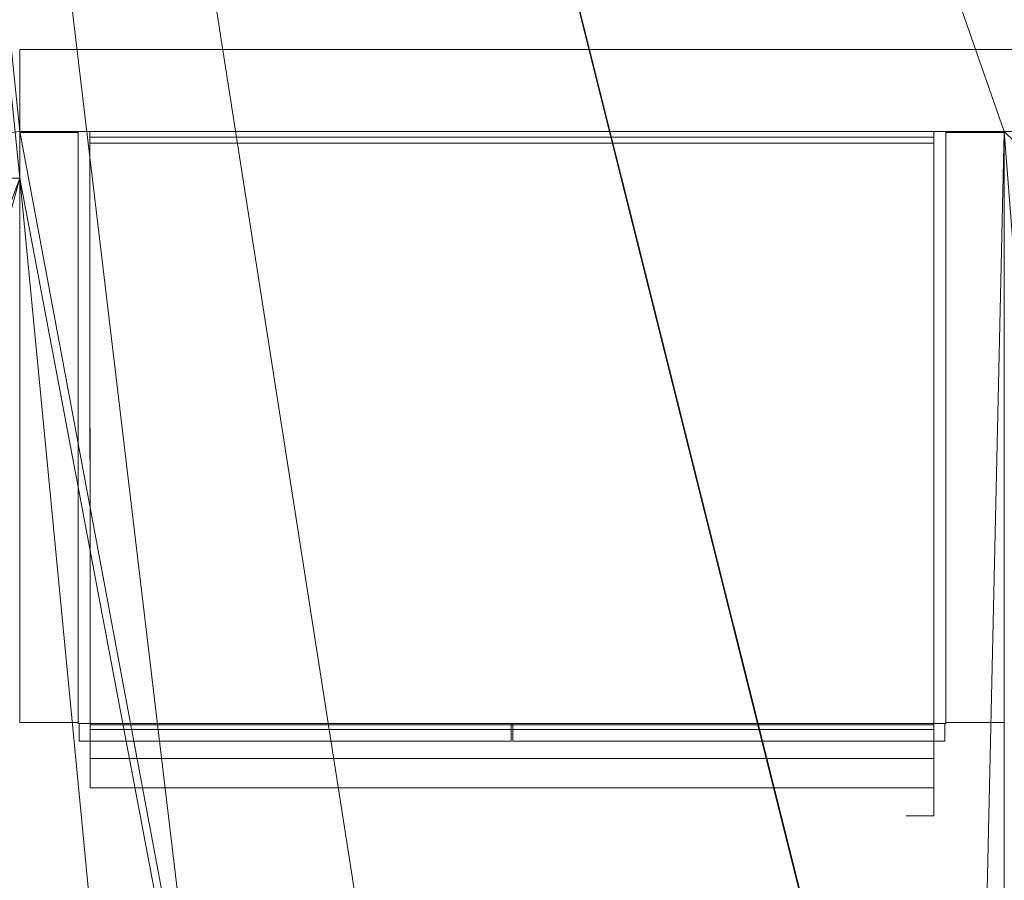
# Model space of a CAD drawing. Header units: inches. Extents: x -263 to 528, y -1 to 602.
# Tile 533 of 656: x 113 to 155, y 366 to 402. Entities that reach past the tile are written whole.
import ezdxf

# ---------------------------------------------------------------- set-up
doc = ezdxf.new("R2010")
doc.units = ezdxf.units.IN
doc.header["$MEASUREMENT"] = 0
for name, color, linetype in [('Twindo - Casework', 7, 'Continuous'), ('Twindo - Equipment', 7, 'Continuous'), ('Twindo - Slabs', 7, 'Continuous'), ('Twindo - Walls', 7, 'Continuous')]:
    doc.layers.add(name, color=color, linetype=linetype)

# ---------------------------------------------------------------- blocks, each defined once
blk = doc.blocks.new('Slab_D0BD3B49-249D-4DA8-80D4-D821BCE50D6B', base_point=(-249.5, 387))
at = {"layer": 'Twindo - Slabs', "lineweight": 0}
mesh = blk.add_polyface(dxfattribs=at)
corners = [(-192, 387), (-249.5, 387), (-249.5, 387, -6), (-192, 387, -6), (-89.75, 579.5), (-249.5, 579.5), (-192, 134.5), (-132, 134.5), (-132, 124.5), (10, 124.5), (10, 13.75), (161.5, 13.75), (161.5, 6.5), (252, 6.5), (252, 14), (415.5, 14), (415.5, 322.5), (222.5, 322.5), (222.5, 357.5), (-4, 357.5), (-4, 413), (101.5, 413), (101.5, 553.5), (-89.75, 553.5), (-249.5, 579.5, -6), (-192, 134.5, -6), (-89.75, 579.5, -6), (-89.75, 553.5, -6), (101.5, 553.5, -6), (101.5, 413, -6), (-4, 413, -6), (-4, 357.5, -6), (222.5, 357.5, -6), (222.5, 322.5, -6), (415.5, 322.5, -6), (415.5, 14, -6), (252, 14, -6), (252, 6.5, -6), (161.5, 6.5, -6), (161.5, 13.75, -6), (10, 13.75, -6), (10, 124.5, -6), (-132, 124.5, -6), (-132, 134.5, -6)]
mesh.append_faces([[corners[k] for k in face] for face in [(0, 1, 2, 3), (1, 5, 24, 2), (6, 0, 3, 25), (5, 4, 26, 24), (7, 6, 25, 43), (8, 7, 43, 42), (9, 8, 42, 41), (10, 9, 41, 40), (11, 10, 40, 39), (12, 11, 39, 38), (13, 12, 38, 37), (14, 13, 37, 36), (15, 14, 36, 35), (16, 15, 35, 34), (17, 16, 34, 33), (18, 17, 33, 32), (19, 18, 32, 31), (20, 19, 31, 30), (21, 20, 30, 29), (22, 21, 29, 28), (23, 22, 28, 27), (4, 23, 27, 26)]], dxfattribs={"color": 254})
mesh.append_faces([[corners[k] for k in face] for face in [(22, 20, 21), (16, 14, 15)]], dxfattribs={"vtx0": -1, "color": 254})
mesh.append_faces([[corners[k] for k in face] for face in [(28, 30, 27), (34, 36, 33)]], dxfattribs={"vtx0": -1, "vtx1": -1, "color": 254})
mesh.append_faces([[corners[k] for k in face] for face in [(4, 0, 7), (19, 23, 8), (19, 9, 11), (43, 3, 26), (42, 27, 31), (39, 41, 31)]], dxfattribs={"vtx0": -1, "vtx1": -1, "vtx2": -1, "color": 254})
mesh.append_faces([[corners[k] for k in face] for face in [(23, 7, 8), (19, 8, 9), (17, 11, 12), (17, 12, 13), (17, 13, 14), (3, 24, 26), (43, 26, 27), (39, 31, 32), (39, 32, 33)]], dxfattribs={"vtx0": -1, "vtx2": -1, "color": 254})
mesh.append_faces([[corners[k] for k in face] for face in [(29, 30, 28), (35, 36, 34)]], dxfattribs={"vtx1": -1, "color": 254})
mesh.append_faces([[corners[k] for k in face] for face in [(4, 5, 0), (23, 4, 7), (19, 20, 23), (22, 23, 20), (18, 19, 11), (17, 18, 11), (16, 17, 14), (42, 43, 27), (30, 31, 27), (41, 42, 31), (38, 39, 33), (37, 38, 33), (36, 37, 33)]], dxfattribs={"vtx1": -1, "vtx2": -1, "color": 254})
mesh.append_faces([[corners[k] for k in face] for face in [(5, 1, 0), (0, 6, 7), (9, 10, 11), (3, 2, 24), (43, 25, 3), (39, 40, 41)]], dxfattribs={"vtx2": -1, "color": 254})
blk = doc.blocks.new('Slab_C16FED3F-F51D-4887-95C2-45D370958F54', base_point=(-255.75, 595))
at = {"layer": 'Twindo - Slabs', "lineweight": 0}
mesh = blk.add_polyface(dxfattribs=at)
corners = [(95.5, 568, 128), (95.5, 570, 128), (-75.75, 570, 128), (-75.75, 595, 128), (-255.75, 595, 128), (-255.75, 379, 128), (-198, 379, 128), (-198, 134.5, 128), (-136, 134.5, 128), (-136, 110.5, 128), (6.5, 110.5, 128), (6.5, 6.5, 128), (315.5, 6.5, 128), (315.5, 8, 128), (378.5, 8, 128), (378.5, 6.5, 128), (523, 6.5, 128), (523, 132.25, 128), (421.5, 132.25, 128), (421.5, 333, 128), (239, 333, 128), (239, 391.501, 128), (240, 391.501, 128), (240, 457, 128), (237, 457, 128), (237, 568, 128), (201, 127.5, 128), (201, 128.125, 128), (244.5, 128.125, 128), (244.5, 127.5, 128), (244.5, 15, 128), (161.5, 15, 128), (161.5, 146.5, 128), (200.935, 146.5, 128), (200.997, 146.5, 128), (200.997, 128.5, 128), (95.5, 568, 101), (95.5, 570, 101), (-75.75, 570, 101), (-75.75, 595, 101), (-255.75, 595, 101), (-255.75, 379, 101), (-198, 379, 101), (-198, 134.5, 101), (-136, 134.5, 101), (-136, 110.5, 101), (6.5, 110.5, 101), (6.5, 6.5, 101), (315.5, 6.5, 101), (315.5, 8, 101), (378.5, 8, 101), (378.5, 6.5, 101), (523, 6.5, 101), (523, 132.25, 101), (421.5, 132.25, 101), (421.5, 333, 101), (239, 333, 101), (239, 391.501, 101), (240, 391.501, 101), (240, 457, 101), (237, 457, 101), (237, 568, 101), (201, 127.5, 120), (201, 128, 120), (201, 128.125, 120), (244.5, 128.125, 120), (244.5, 128, 120), (244.5, 127.5, 120), (244.5, 127.5, 101), (244.5, 15, 101), (161.5, 15, 101), (161.5, 146.5, 101), (200.935, 146.5, 101), (200.997, 146.5, 101), (200.997, 128.5, 114.5), (201, 127.5, 101)]
mesh.append_faces([[corners[k] for k in face] for face in [(36, 37, 1, 0), (37, 38, 2, 1), (38, 39, 3, 2), (39, 40, 4, 3), (40, 41, 5, 4), (41, 42, 6, 5), (42, 43, 7, 6), (43, 44, 8, 7), (44, 45, 9, 8), (45, 46, 10, 9), (46, 47, 11, 10), (47, 48, 12, 11), (48, 49, 13, 12), (49, 50, 14, 13), (50, 51, 15, 14), (51, 52, 16, 15), (52, 53, 17, 16), (53, 54, 18, 17), (54, 55, 19, 18), (55, 56, 20, 19), (56, 57, 21, 20), (57, 58, 22, 21), (58, 59, 23, 22), (59, 60, 24, 23), (60, 61, 25, 24), (61, 36, 0, 25), (28, 27, 64, 65), (69, 70, 31, 30), (70, 71, 32, 31), (33, 32, 71, 72), (33, 72, 73, 34), (34, 73, 74, 35), (62, 67, 66, 63), (65, 64, 63, 66), (67, 62, 75, 68), (72, 74, 73)]], dxfattribs={"color": 254})
mesh.append_faces([[corners[k] for k in face] for face in [(23, 21, 22), (27, 63, 64), (29, 66, 67), (29, 69, 30), (75, 74, 72), (52, 54, 53)]], dxfattribs={"vtx0": -1, "color": 254})
mesh.append_faces([[corners[k] for k in face] for face in [(16, 18, 15), (59, 57, 60)]], dxfattribs={"vtx0": -1, "vtx1": -1, "color": 254})
mesh.append_faces([[corners[k] for k in face] for face in [(3, 6, 8), (31, 0, 11), (0, 32, 34), (24, 34, 27), (20, 24, 27), (28, 30, 12), (20, 28, 13), (75, 26, 74), (44, 42, 39), (47, 36, 70), (75, 60, 56), (49, 68, 56)]], dxfattribs={"vtx0": -1, "vtx1": -1, "vtx2": -1, "color": 254})
mesh.append_faces([[corners[k] for k in face] for face in [(2, 8, 9), (2, 9, 10), (0, 10, 11), (20, 27, 28), (30, 11, 12), (28, 12, 13), (20, 13, 14), (18, 14, 15), (42, 40, 39), (44, 39, 38), (46, 38, 37), (46, 37, 36), (72, 36, 61), (75, 61, 60), (47, 70, 69), (49, 69, 68), (50, 56, 55), (50, 55, 54)]], dxfattribs={"vtx0": -1, "vtx2": -1, "color": 254})
mesh.append_faces([[corners[k] for k in face] for face in [(17, 18, 16), (58, 57, 59)]], dxfattribs={"vtx1": -1, "color": 254})
mesh.append_faces([[corners[k] for k in face] for face in [(3, 4, 6), (2, 3, 8), (1, 2, 10), (0, 1, 10), (31, 32, 0), (25, 0, 34), (24, 25, 34), (20, 21, 24), (23, 24, 21), (30, 31, 11), (19, 20, 14), (18, 19, 14), (45, 44, 38), (46, 45, 38), (47, 46, 36), (71, 70, 36), (72, 71, 36), (75, 72, 61), (57, 56, 60), (68, 75, 56), (48, 47, 69), (49, 48, 69), (50, 49, 56), (51, 50, 54), (52, 51, 54)]], dxfattribs={"vtx1": -1, "vtx2": -1, "color": 254})
mesh.append_faces([[corners[k] for k in face] for face in [(4, 5, 6), (6, 7, 8), (26, 35, 74), (42, 41, 40), (44, 43, 42)]], dxfattribs={"vtx2": -1, "color": 254})
mesh.append_faces([[corners[k] for k in face] for face in [(27, 26, 62, 63), (29, 28, 65, 66), (29, 67, 68, 69)]], dxfattribs={"vtx3": -1, "color": 254})
blk = doc.blocks.new('Wall_48C69E06-622C-48E3-AC7F-C197FF9CC845', base_point=(113, 401.001))
at = {"layer": 'Twindo - Walls', "lineweight": 0}
mesh = blk.add_polyface(dxfattribs=at)
corners = [(113, 397.501, 128), (113, 401.001, 128), (165.437, 401.001, 128), (165.437, 397.501, 128), (113, 397.501, 248), (113, 401.001, 248), (165.437, 401.001, 248), (165.437, 397.501, 248)]
mesh.append_faces([[corners[k] for k in face] for face in [(0, 1, 2, 3), (4, 5, 1, 0), (1, 5, 6, 2), (7, 3, 2, 6), (4, 0, 3, 7), (5, 4, 7, 6)]], dxfattribs={"color": 254})
blk = doc.blocks.new('Slab_A3746481-2909-4108-A365-6002FE2AB3C6', base_point=(95.5, 568))
at = {"layer": 'Twindo - Slabs', "lineweight": 0}
mesh = blk.add_polyface(dxfattribs=at)
corners = [(95.5, 568, 254), (95.5, 568, 248), (95.5, 395.501, 248), (95.5, 395.501, 254), (237, 568, 254), (237, 568, 248), (237, 457, 248), (240, 457, 248), (240, 391.501, 248), (239, 391.501, 248), (239, 192.5, 248), (421.5, 192.5, 248), (421.5, 132.25, 248), (523, 132.25, 248), (523, 6.5, 248), (378.5, 6.5, 248), (378.5, 8, 248), (315.5, 8, 248), (315.5, 6.5, 248), (150.5, 6.5, 248), (150.5, 197, 248), (155, 197, 248), (155, 397.501, 248), (113, 397.501, 248), (113, 395.501, 248), (201, 383.001, 248), (170, 383.001, 248), (170, 205.5, 248), (201, 205.5, 248), (378.6, 174.5, 248), (261.6, 174.5, 248), (261.6, 108.5, 248), (342.106, 108.5, 248), (378.6, 144.994, 248), (113, 395.501, 254), (113, 397.501, 254), (155, 397.501, 254), (155, 197, 254), (150.5, 197, 254), (150.5, 6.5, 254), (315.5, 6.5, 254), (315.5, 8, 254), (378.5, 8, 254), (378.5, 6.5, 254), (523, 6.5, 254), (523, 132.25, 254), (421.5, 132.25, 254), (421.5, 192.5, 254), (239, 192.5, 254), (239, 391.501, 254), (240, 391.501, 254), (240, 457, 254), (237, 457, 254), (170, 205.5, 254), (170, 383.001, 254), (201, 383.001, 254), (201, 205.5, 254), (261.6, 108.5, 254), (261.6, 174.5, 254), (378.6, 174.5, 254), (378.6, 144.994, 254), (342.106, 108.5, 254)]
mesh.append_faces([[corners[k] for k in face] for face in [(0, 1, 2, 3), (4, 5, 1, 0), (3, 2, 24, 34), (52, 6, 5, 4), (51, 7, 6, 52), (50, 8, 7, 51), (49, 9, 8, 50), (48, 10, 9, 49), (47, 11, 10, 48), (46, 12, 11, 47), (45, 13, 12, 46), (44, 14, 13, 45), (43, 15, 14, 44), (42, 16, 15, 43), (41, 17, 16, 42), (40, 18, 17, 41), (39, 19, 18, 40), (38, 20, 19, 39), (37, 21, 20, 38), (36, 22, 21, 37), (35, 23, 22, 36), (34, 24, 23, 35), (54, 26, 25, 55), (53, 27, 26, 54), (56, 28, 27, 53), (55, 25, 28, 56), (58, 30, 29, 59), (57, 31, 30, 58), (61, 32, 31, 57), (60, 33, 32, 61), (59, 29, 33, 60)]], dxfattribs={"color": 254})
mesh.append_faces([[corners[k] for k in face] for face in [(14, 12, 13), (51, 49, 50)]], dxfattribs={"vtx0": -1, "color": 254})
mesh.append_faces([[corners[k] for k in face] for face in [(7, 9, 6), (44, 46, 43)]], dxfattribs={"vtx0": -1, "vtx1": -1, "color": 254})
mesh.append_faces([[corners[k] for k in face] for face in [(19, 21, 27), (26, 22, 1), (28, 6, 10), (19, 28, 10), (19, 10, 31), (15, 33, 12), (0, 36, 54), (53, 37, 39), (48, 52, 56), (48, 56, 39), (57, 48, 39), (46, 60, 43)]], dxfattribs={"vtx0": -1, "vtx1": -1, "vtx2": -1, "color": 254})
mesh.append_faces([[corners[k] for k in face] for face in [(23, 2, 1), (26, 21, 22), (19, 27, 28), (25, 1, 5), (28, 5, 6), (17, 31, 32), (16, 32, 33), (29, 10, 11), (33, 11, 12), (0, 34, 35), (0, 35, 36), (53, 36, 37), (0, 54, 55), (52, 55, 56), (57, 39, 40), (57, 40, 41), (61, 41, 42), (48, 58, 59), (60, 42, 43), (46, 59, 60)]], dxfattribs={"vtx0": -1, "vtx2": -1, "color": 254})
mesh.append_faces([[corners[k] for k in face] for face in [(8, 9, 7), (45, 46, 44)]], dxfattribs={"vtx1": -1, "color": 254})
mesh.append_faces([[corners[k] for k in face] for face in [(22, 23, 1), (26, 27, 21), (25, 26, 1), (28, 25, 5), (9, 10, 6), (30, 31, 10), (18, 19, 31), (17, 18, 31), (16, 17, 32), (15, 16, 33), (29, 30, 10), (33, 29, 11), (14, 15, 12), (53, 54, 36), (56, 53, 39), (4, 0, 55), (52, 4, 55), (48, 49, 52), (51, 52, 49), (57, 58, 48), (61, 57, 41), (60, 61, 42), (47, 48, 59), (46, 47, 59)]], dxfattribs={"vtx1": -1, "vtx2": -1, "color": 254})
mesh.append_faces([[corners[k] for k in face] for face in [(23, 24, 2), (19, 20, 21), (0, 3, 34), (37, 38, 39)]], dxfattribs={"vtx2": -1, "color": 254})
blk = doc.blocks.new('Slab_ED5BE3F0-089E-41BE-87EB-5EA2DDB2F362', base_point=(-198, 134.5))
at = {"layer": 'Twindo - Slabs', "lineweight": 0}
mesh = blk.add_polyface(dxfattribs=at)
corners = [(-198, 134.5, 254), (-198, 134.5, 246.5), (-136, 134.5, 246.5), (-136, 134.5, 254), (-198, 379, 254), (-198, 379, 246.5), (-75.75, 379, 246.5), (-75.75, 378, 246.5), (-9, 378, 246.5), (-9, 395.501, 246.5), (113, 395.501, 246.5), (113, 397.501, 246.5), (155, 397.501, 246.5), (155, 197, 246.5), (150.5, 197, 246.5), (150.5, 6.5, 246.5), (6.5, 6.5, 246.5), (6.5, 110.5, 246.5), (-136, 110.5, 246.5), (-136, 110.5, 254), (6.5, 110.5, 254), (6.5, 6.5, 254), (150.5, 6.5, 254), (150.5, 197, 254), (155, 197, 254), (155, 397.501, 254), (113, 397.501, 254), (113, 395.501, 254), (-9, 395.501, 254), (-9, 378, 254), (-75.75, 378, 254), (-75.75, 379, 254)]
mesh.append_faces([[corners[k] for k in face] for face in [(0, 1, 2, 3), (4, 5, 1, 0), (3, 2, 18, 19), (31, 6, 5, 4), (30, 7, 6, 31), (29, 8, 7, 30), (28, 9, 8, 29), (27, 10, 9, 28), (26, 11, 10, 27), (25, 12, 11, 26), (24, 13, 12, 25), (23, 14, 13, 24), (22, 15, 14, 23), (21, 16, 15, 22), (20, 17, 16, 21), (19, 18, 17, 20)]], dxfattribs={"color": 254})
mesh.append_faces([[corners[k] for k in face] for face in [(25, 23, 24)]], dxfattribs={"vtx0": -1, "color": 254})
mesh.append_faces([[corners[k] for k in face] for face in [(12, 14, 11)]], dxfattribs={"vtx0": -1, "vtx1": -1, "color": 254})
mesh.append_faces([[corners[k] for k in face] for face in [(2, 5, 6), (2, 6, 7), (18, 7, 8), (17, 8, 9), (17, 9, 10), (14, 10, 11), (30, 3, 19), (29, 19, 20), (27, 20, 21), (27, 21, 22), (27, 22, 23)]], dxfattribs={"vtx0": -1, "vtx2": -1, "color": 254})
mesh.append_faces([[corners[k] for k in face] for face in [(13, 14, 12)]], dxfattribs={"vtx1": -1, "color": 254})
mesh.append_faces([[corners[k] for k in face] for face in [(18, 2, 7), (17, 18, 8), (16, 17, 10), (15, 16, 10), (14, 15, 10), (31, 4, 3), (30, 31, 3), (29, 30, 19), (28, 29, 20), (27, 28, 20), (26, 27, 23), (25, 26, 23)]], dxfattribs={"vtx1": -1, "vtx2": -1, "color": 254})
mesh.append_faces([[corners[k] for k in face] for face in [(2, 1, 5), (4, 0, 3)]], dxfattribs={"vtx2": -1, "color": 254})
blk = doc.blocks.new('Object_9C089A00-6FEC-4728-8F67-C2A658B9B1E8')
at = {"layer": 'Twindo - Casework', "lineweight": 0}
mesh = blk.add_polyface(dxfattribs=at)
corners = [(115.499, 397.462, 128.039), (115.5, 372.291, 128.039), (113, 372.291, 128.039), (112.999, 397.462, 128.039), (115.5, 372.291, 223.961), (113, 372.291, 223.961), (115.499, 397.462, 223.961), (112.999, 397.462, 223.961)]
mesh.append_faces([[corners[k] for k in face] for face in [(0, 1, 2, 3), (1, 4, 5, 2), (4, 6, 7, 5), (6, 0, 3, 7), (0, 6, 4, 1), (3, 2, 5, 7)]], dxfattribs={"color": 7})
mesh = blk.add_polyface(dxfattribs=at)
corners = [(116, 372.252, 223.5), (152, 372.252, 223.5), (152, 372.252, 224), (116, 372.252, 224), (151.999, 397.502, 223.5), (151.999, 397.502, 224), (115.999, 397.502, 223.5), (115.999, 397.502, 224), (115.499, 397.502, 128), (115.5, 372.252, 128), (115.5, 372.252, 224), (115.499, 397.502, 224), (116, 372.252, 128), (116, 372.252, 224), (115.999, 397.502, 128), (115.999, 397.502, 224), (152.5, 372.252, 128), (152.499, 397.502, 128), (152.499, 397.502, 224), (152.5, 372.252, 224), (151.999, 397.502, 128), (151.999, 397.502, 224), (152, 372.252, 128), (152, 372.252, 224), (151.999, 397.252, 128.5), (115.999, 397.252, 128.5), (115.999, 397.252, 223.5), (151.999, 397.252, 223.5), (115.999, 397.002, 128.5), (115.999, 397.002, 223.5), (151.999, 397.002, 128.5), (151.999, 397.002, 223.5)]
mesh.append_faces([[corners[k] for k in face] for face in [(0, 1, 2, 3), (1, 4, 5, 2), (4, 6, 7, 5), (6, 0, 3, 7), (0, 6, 4, 1), (3, 2, 5, 7), (8, 9, 10, 11), (9, 12, 13, 10), (12, 14, 15, 13), (14, 8, 11, 15), (8, 14, 12, 9), (11, 10, 13, 15), (16, 17, 18, 19), (17, 20, 21, 18), (20, 22, 23, 21), (22, 16, 19, 23), (16, 22, 20, 17), (19, 18, 21, 23), (24, 25, 26, 27), (25, 28, 29, 26), (28, 30, 31, 29), (30, 24, 27, 31), (24, 30, 28, 25), (27, 26, 29, 31)]], dxfattribs={"color": 7})
mesh = blk.add_polyface(dxfattribs=at)
corners = [(116, 372.252, 128), (152, 372.252, 128), (152, 372.252, 128.5), (116, 372.252, 128.5), (151.999, 397.502, 128), (151.999, 397.502, 128.5), (115.999, 397.502, 128), (115.999, 397.502, 128.5)]
mesh.append_faces([[corners[k] for k in face] for face in [(0, 1, 2, 3), (1, 4, 5, 2), (4, 6, 7, 5), (6, 0, 3, 7), (0, 6, 4, 1), (3, 2, 5, 7)]], dxfattribs={"color": 7})
mesh = blk.add_polyface(dxfattribs=at)
corners = [(152.5, 372.291, 128.039), (152.499, 397.462, 128.039), (154.999, 397.462, 128.039), (155, 372.291, 128.039), (152.499, 397.462, 223.961), (154.999, 397.462, 223.961), (152.5, 372.291, 223.961), (155, 372.291, 223.961)]
mesh.append_faces([[corners[k] for k in face] for face in [(0, 1, 2, 3), (1, 4, 5, 2), (4, 6, 7, 5), (6, 0, 3, 7), (0, 6, 4, 1), (3, 2, 5, 7)]], dxfattribs={"color": 7})
mesh = blk.add_polyface(dxfattribs=at)
corners = [(116, 372.252, 199.75), (152, 372.252, 199.75), (152, 372.252, 200.25), (116, 372.252, 200.25), (151.999, 397.002, 199.75), (151.999, 397.002, 200.25), (115.999, 397.002, 199.75), (115.999, 397.002, 200.25)]
mesh.append_faces([[corners[k] for k in face] for face in [(0, 1, 2, 3), (1, 4, 5, 2), (4, 6, 7, 5), (6, 0, 3, 7), (0, 6, 4, 1), (3, 2, 5, 7)]], dxfattribs={"color": 7})
mesh = blk.add_polyface(dxfattribs=at)
corners = [(115.539, 372.252, 200.039), (133.96, 372.252, 200.039), (133.96, 371.502, 200.039), (115.539, 371.502, 200.039), (133.96, 372.252, 223.961), (133.96, 371.502, 223.961), (115.539, 372.252, 223.961), (115.539, 371.502, 223.961)]
mesh.append_faces([[corners[k] for k in face] for face in [(0, 1, 2, 3), (1, 4, 5, 2), (4, 6, 7, 5), (6, 0, 3, 7), (0, 6, 4, 1), (3, 2, 5, 7)]], dxfattribs={"color": 7})
mesh = blk.add_polyface(dxfattribs=at)
corners = [(152.46, 372.252, 200.039), (152.46, 371.502, 200.039), (134.039, 371.502, 200.039), (134.039, 372.252, 200.039), (134.039, 371.502, 223.961), (134.039, 372.252, 223.961), (152.46, 371.502, 223.961), (152.46, 372.252, 223.961)]
mesh.append_faces([[corners[k] for k in face] for face in [(0, 1, 2, 3), (3, 2, 4, 5), (5, 4, 6, 7), (7, 6, 1, 0), (0, 3, 5, 7), (1, 6, 4, 2)]], dxfattribs={"color": 7})
blk = doc.blocks.new('Object_A31FA9EB-5C3D-43E7-80E4-261CB0FC9B6C')
at = {"layer": 'Twindo - Equipment', "lineweight": 0}
mesh = blk.add_polyface(dxfattribs=at)
corners = [(116, 369.502, 197.016), (152, 369.502, 197.016), (152, 369.502, 198), (116, 369.502, 198), (151.999, 397.502, 197.016), (151.999, 397.502, 198), (115.999, 397.502, 197.016), (115.999, 397.502, 198)]
mesh.append_faces([[corners[k] for k in face] for face in [(0, 1, 2, 3), (1, 4, 5, 2), (4, 6, 7, 5), (6, 0, 3, 7), (0, 6, 4, 1), (3, 2, 5, 7)]], dxfattribs={"color": 9})
mesh = blk.add_polyface(dxfattribs=at)
corners = [(116, 372.198, 128), (152, 372.198, 128), (152, 372.198, 197.016), (116, 372.198, 197.016), (151.999, 397.502, 128), (151.999, 397.502, 197.016), (115.999, 397.502, 128), (115.999, 397.502, 197.016), (116, 370.752, 128), (152, 370.752, 128), (152, 370.752, 131.5), (116, 370.752, 131.5), (152, 372.002, 128), (152, 372.002, 131.5), (116, 372.002, 128), (116, 372.002, 131.5), (116, 372.002, 131.5), (152, 372.002, 131.5), (152, 369.502, 131.5), (116, 369.502, 131.5), (152, 372.002, 180.799), (152, 369.502, 180.799), (116, 372.002, 180.799), (116, 369.502, 180.799), (116, 372.002, 180.996), (152, 372.002, 180.996), (152, 369.502, 180.996), (116, 369.502, 180.996), (152, 372.002, 196.996), (152, 369.502, 196.996), (116, 372.002, 196.996), (116, 369.502, 196.996)]
mesh.append_faces([[corners[k] for k in face] for face in [(0, 1, 2, 3), (1, 4, 5, 2), (4, 6, 7, 5), (6, 0, 3, 7), (0, 6, 4, 1), (3, 2, 5, 7), (16, 17, 18, 19), (17, 20, 21, 18), (20, 22, 23, 21), (22, 16, 19, 23), (16, 22, 20, 17), (19, 18, 21, 23), (24, 25, 26, 27), (25, 28, 29, 26), (28, 30, 31, 29), (30, 24, 27, 31), (24, 30, 28, 25), (27, 26, 29, 31)]], dxfattribs={"color": 9})
mesh.append_faces([[corners[k] for k in face] for face in [(8, 9, 10, 11), (9, 12, 13, 10), (12, 14, 15, 13), (14, 8, 11, 15), (8, 14, 12, 9), (11, 10, 13, 15)]], dxfattribs={"color": 252})
mesh = blk.add_polyface(dxfattribs=at)
corners = [(152, 368.321, 172.799), (152, 368.321, 180.799), (152, 369.502, 180.799), (152, 369.502, 172.799), (152, 368.321, 172.799), (152, 368.321, 180.799), (150.818, 368.321, 180.799), (150.818, 368.321, 172.799), (152, 368.321, 180.996), (152, 368.321, 188.996), (152, 369.502, 188.996), (152, 369.502, 180.996), (152, 368.321, 180.996), (152, 368.321, 188.996), (150.818, 368.321, 188.996), (150.818, 368.321, 180.996)]
mesh.append_faces([[corners[k] for k in face] for face in [(0, 1, 2, 3), (4, 5, 6, 7), (8, 9, 10, 11), (12, 13, 14, 15)]], dxfattribs={"color": 9})

msp = doc.modelspace()

# ---------------------------------------------------------------- block references
at = {"layer": 'Twindo - Casework', "color": 36, "linetype": 'Continuous', "lineweight": 18, "true_color": 0x783c00}
msp.add_blockref('Object_9C089A00-6FEC-4728-8F67-C2A658B9B1E8', (0, 0), dxfattribs=at)
at = {"layer": 'Twindo - Equipment', "color": 36, "linetype": 'Continuous', "lineweight": 18, "true_color": 0x783c00}
msp.add_blockref('Object_A31FA9EB-5C3D-43E7-80E4-261CB0FC9B6C', (0, 0), dxfattribs=at)
at = {"layer": 'Twindo - Slabs', "color": 251, "linetype": 'Continuous', "lineweight": 18, "true_color": 0x4a4a4a}
for name, p in [('Slab_C16FED3F-F51D-4887-95C2-45D370958F54', (-255.75, 595)), ('Slab_D0BD3B49-249D-4DA8-80D4-D821BCE50D6B', (-249.5, 387)), ('Slab_A3746481-2909-4108-A365-6002FE2AB3C6', (95.5, 568)), ('Slab_ED5BE3F0-089E-41BE-87EB-5EA2DDB2F362', (-198, 134.5))]:
    msp.add_blockref(name, p, dxfattribs=at)
at = {"layer": 'Twindo - Walls', "color": 7, "lineweight": 35}
msp.add_blockref('Wall_48C69E06-622C-48E3-AC7F-C197FF9CC845', (113, 401.001), dxfattribs=at)

doc.saveas('drawing.dxf')
